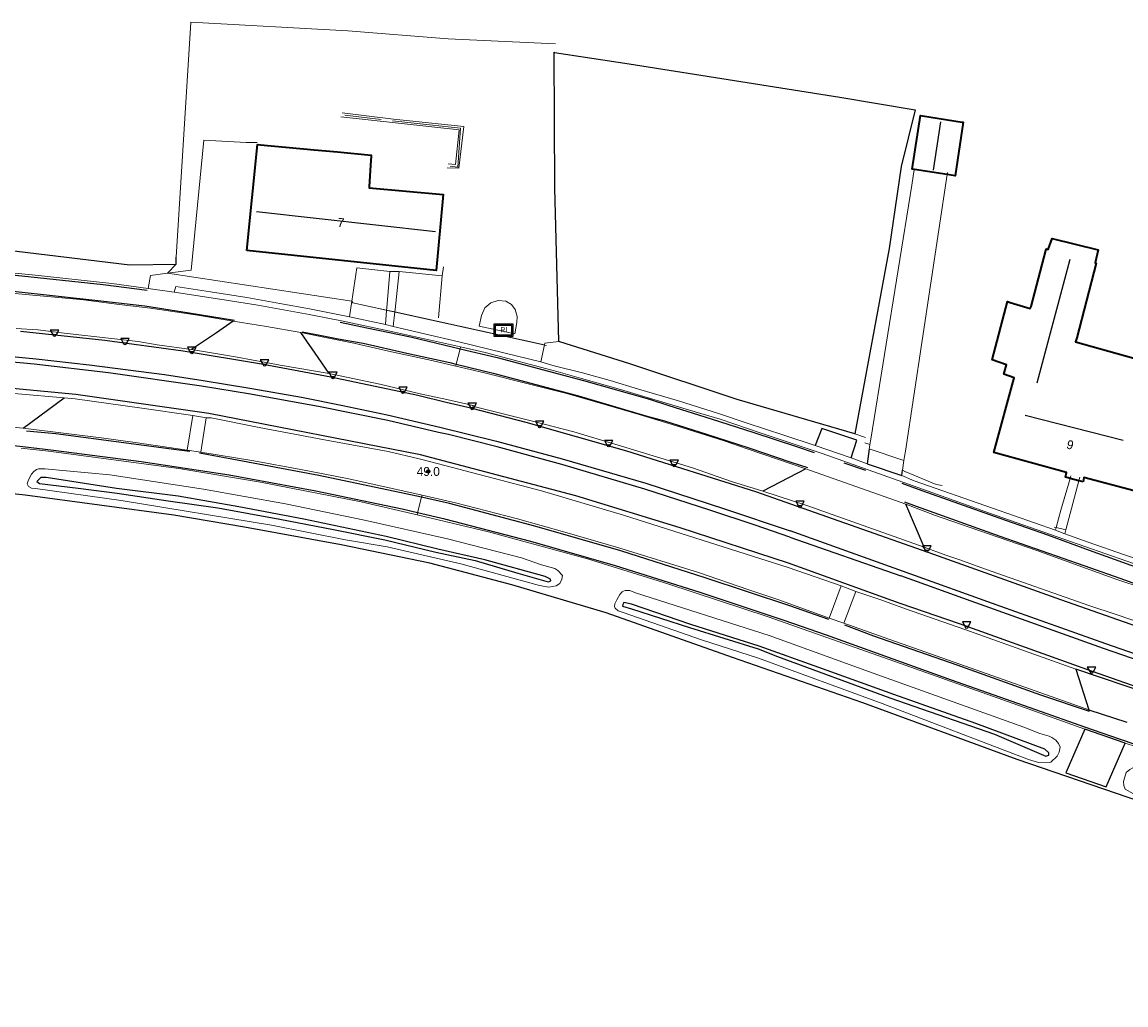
# Model space of a CAD drawing. Header units: metres. Extents: x 169249 to 194689, y 406250 to 412203.
# Tile 400 of 442: x 191668 to 191792, y 411752 to 411863. Entities that reach past the tile are written whole.
import ezdxf
from ezdxf.enums import TextEntityAlignment as Align

# ---------------------------------------------------------------- set-up
doc = ezdxf.new("R2010")
doc.units = ezdxf.units.M
doc.layers.get('0').update_dxf_attribs({"linetype": 'CONTINUOUS'})
for name, color, linetype in [('BGT_NLCS_N264$0$B-WE-IE-MEUBILAIR_WEGMEUBILAIR-S', 252, 'CONTINUOUS'), ('BGT_NLCS_N264$0$B-WE-IE-TERREINAFSCHEIDING_KUNSTMATIG_HEKWERK_RASTER-G', 252, 'CONTINUOUS'), ('BGT_NLCS_N264$0$B-WE-KG-KADASTRAAL_NOK-G', 252, 'CONTINUOUS'), ('BGT_NLCS_N264$0$B-WE-OG-TOPOGRAFIE_WATER_SLOOT-GV', 252, 'CONTINUOUS'), ('BGT_NLCS_N264$0$B-WE-OG-TOPOGRAFIE_WEG_INRIT-GV', 252, 'CONTINUOUS'), ('BGT_NLCS_N264$0$B-WE-VW-MARKERING-G', 252, 'CONTINUOUS'), ('BGT_NLCS_N264$0$Label_Nummeraanduidingreeks', 252, 'CONTINUOUS'), ('BGT_NLCS_N264$0$Label_Puntobject', 252, 'CONTINUOUS')]:
    doc.layers.add(name, color=color, linetype=linetype)
for name, color, linetype, lineweight in [('BGT_NLCS_N264$0$B-WE-IE-TERREINAFSCHEIDING_KUNSTMATIG_HEKWERK-G', 252, 'BGT_NLCS_N264$0$IE-TERREINAFSCHEIDING-KUNSTMATIG', 18), ('BGT_NLCS_N264$0$B-WE-IE-TERREINAFSCHEIDING_KUNSTMATIG_MUUR-G', 252, 'BGT_NLCS_N264$0$IE-TERREINAFSCHEIDING-KUNSTMATIG-DICHT', 18), ('BGT_NLCS_N264$0$B-WE-OG-TOPOGRAFIE-G', 252, 'CONTINUOUS', 18), ('BGT_NLCS_N264$0$B-WE-OG-TOPOGRAFIE_BEBOUWING-G', 252, 'CONTINUOUS', 35), ('BGT_NLCS_N264$0$B-WE-OG-TOPOGRAFIE_CULTUURSCHEIDING-G', 252, 'CONTINUOUS', 18), ('BGT_NLCS_N264$0$B-WE-OG-TOPOGRAFIE_TERREIN_AGRARISCH-GV', 252, 'CONTINUOUS', 18), ('BGT_NLCS_N264$0$B-WE-OG-TOPOGRAFIE_TERREIN_ONBEGROEID-GV', 252, 'CONTINUOUS', 18), ('BGT_NLCS_N264$0$B-WE-OG-TOPOGRAFIE_WATER-GV', 252, 'CONTINUOUS', 18), ('BGT_NLCS_N264$0$B-WE-OG-TOPOGRAFIE_WEG_BERM-GV', 252, 'CONTINUOUS', 18), ('BGT_NLCS_N264$0$B-WE-OG-TOPOGRAFIE_WEG_RIJWEG-GV', 252, 'CONTINUOUS', 18), ('BGT_NLCS_N264$0$B-WE-OG-TOPOGRAFIE_WEG_RIJWIELPAD-GV', 252, 'CONTINUOUS', 18), ('BGT_NLCS_N264$0$B-WE-OG-TOPOGRAFIE_WEG_VERHARD-G', 252, 'CONTINUOUS', 18), ('BGT_NLCS_N264$0$B-WE-OG-TOPOGRAFIE_WEG_VOETPAD-GV', 252, 'CONTINUOUS', 18), ('X-XX-AL-REFERENTIE-G', 7, 'CONTINUOUS', 18)]:
    doc.layers.add(name, color=color, linetype=linetype, lineweight=lineweight)
doc.styles.add('BGT_NLCS_N264$0$NLCS-ISO', font='NLCS-ISO.ttf')
doc.styles.add('BGT_NLCS_N264$0$STANDARD', font='txt')
doc.linetypes.add('BGT_NLCS_N264$0$IE-TERREINAFSCHEIDING-KUNSTMATIG', pattern='A,4,[82,NLCS.SHX,S=0.75,R=90,X=0,Y=0],4,-2', length=10)
doc.linetypes.add('BGT_NLCS_N264$0$IE-TERREINAFSCHEIDING-KUNSTMATIG-DICHT', pattern='A,8,-1,[82,NLCS.SHX,S=0.75,R=90,X=0,Y=0],-1', length=10)

# ---------------------------------------------------------------- blocks, each defined once
blk = doc.blocks.new('BGT_NLCS_N264$0$SRI-TERREINKAST-SO')
at = {"ltscale": 0.1}
h = blk.add_hatch(color=256, dxfattribs=at)
h.paths.add_polyline_path([(1.16, 0.64), (-1.01, 0.64), (-1.01, -0.71), (1.16, -0.71)])
h.paths.add_polyline_path([(1.01, 0.49), (-0.86, 0.49), (-0.86, -0.56), (1.01, -0.56)], flags=16)
at = {"flags": 128}
for points in [[(1.16, 0.64), (-1.01, 0.64), (-1.01, -0.71), (1.16, -0.71)], [(1.01, 0.49), (-0.86, 0.49), (-0.86, -0.56), (1.01, -0.56)]]:
    blk.add_lwpolyline(points, close=True, dxfattribs=at)
at = {"style": 'BGT_NLCS_N264$0$NLCS-ISO'}
blk.add_text('RI', height=0.6, dxfattribs=at).set_placement((-0.26, -0.29))
blk = doc.blocks.new('BGT_NLCS_N264$0$SIE-WEG_SCHIJNWERPER-SO')
at = {"ltscale": 0.5, "flags": 128}
blk.add_lwpolyline([(-0.48, 0.61), (-0.21, 0.12), (0.21, 0.12), (0.48, 0.61)], close=True, dxfattribs=at)
at = {"ltscale": 0.5}
blk.add_circle((0, 0), 0.125, dxfattribs=at)
blk = doc.blocks.new('BGT_NLCS_N264$0$SIE-WEG_PAAL_ALGEMEEN_TYPE_02-SO')
at = {"ltscale": 0.5}
h = blk.add_hatch(color=256, dxfattribs=at)
h.paths.add_polyline_path([(0, 0), (0.1875, 0, 0.41421356), (0, 0.1875)])
h.paths.add_polyline_path([(0, -0.1875), (0, 0), (-0.1875, 0, 0.41421356)])
for p, q in [((-0.1875, 0), (0.1875, 0)), ((0, -0.1875), (0, 0.1875))]:
    blk.add_line(p, q, dxfattribs=at)
blk.add_circle((0, 0), 0.1875, dxfattribs=at)
blk = doc.blocks.new('BGT_NLCS_N264')
at = {"layer": 'BGT_NLCS_N264$0$B-WE-IE-TERREINAFSCHEIDING_KUNSTMATIG_HEKWERK-G'}
blk.add_line((191704.73, 411831.46, 12.65), (191726.51, 411826.67, 12.58), dxfattribs=at)
at = {"layer": 'BGT_NLCS_N264$0$B-WE-IE-TERREINAFSCHEIDING_KUNSTMATIG_HEKWERK_RASTER-G'}
blk.add_line((191684.84, 411835.81, 12.35), (191684.86, 411836.61, 12.66), dxfattribs=at)
for points in [[(191727.9, 411827.12, 12.47), (191727.43, 411844.36, 12.27), (191727.35, 411859.65, 12.27), (191727.4, 411859.64, 12.27), (191735.8, 411858.33, 12.19), (191759.5, 411854.6, 12.03), (191767.97, 411853.16, 12.06), (191766.39, 411846.79, 12.06), (191765.03, 411837.56, 12.06), (191761.18, 411816.72, 12.42)], [(191663.34, 411837.69, 12.52), (191665.72, 411837.41, 12.5), (191679.64, 411835.74, 12.35), (191684.84, 411835.81, 12.35)], [(191761.18, 411816.72, 12.42), (191747.93, 411820.6, 12.42), (191735.88, 411824.59, 12.42), (191728.02, 411827.09, 12.47), (191727.9, 411827.12, 12.47)], [(191860.65, 411752.47, 12.66), (191854.58, 411754.1, 12.62), (191848.32, 411755.69, 12.52), (191842.52, 411757.6, 12.59), (191834.28, 411760.78, 12.6), (191826.33, 411764.35, 12.59), (191807.9, 411770.76, 12.56), (191804.03, 411771.84, 12.6), (191793.35, 411775.32, 12.55), (191779.44, 411780.1, 12.5), (191762.09, 411786.45, 12.37), (191747.44, 411791.56, 12.25), (191733.22, 411796.6, 12.24), (191722.59, 411799.74, 12.19), (191713.39, 411802.18, 12.24), (191703.41, 411804.25, 12.25), (191692.54, 411806.23, 12.33), (191684.58, 411807.57, 12.31), (191667.86, 411809.84, 12.31), (191661.8, 411810.47, 12.32)]]:
    blk.add_polyline3d(points, dxfattribs=at)
at = {"layer": 'BGT_NLCS_N264$0$B-WE-IE-TERREINAFSCHEIDING_KUNSTMATIG_MUUR-G'}
blk.add_line((191707.91, 411852.1, 13.24), (191703.83, 411852.58, 13.2), dxfattribs=at)
for points in [[(191703.37, 411852.38, 12.86), (191716.68, 411850.92, 12.92), (191716.27, 411847.02, 12.94), (191715.46, 411847.09, 12.93)], [(191715.34, 411846.65, 12.58), (191716.65, 411846.6, 12.59), (191717.19, 411851.3, 12.61), (191709.28, 411852.14, 12.62), (191703.51, 411852.85, 12.61)], [(191715.66, 411846.83, 13.24), (191716.53, 411846.73, 13.24), (191716.85, 411851.12, 13.26), (191709.19, 411851.93, 13.21)]]:
    blk.add_polyline3d(points, dxfattribs=at)
at = {"layer": 'BGT_NLCS_N264$0$B-WE-KG-KADASTRAAL_NOK-G'}
for p, q in [((191770.81, 411851.82, 15.15), (191769.99, 411846.39, 15.15)), ((191714.04, 411839.45, 20.09), (191693.9, 411841.71, 20.04)), ((191785.34, 411836.33, 16.41), (191781.63, 411822.44, 16.41)), ((191780.35, 411818.84, 19.55), (191791.36, 411816, 19.58))]:
    blk.add_line(p, q, dxfattribs=at)
at = {"layer": 'BGT_NLCS_N264$0$B-WE-OG-TOPOGRAFIE-G'}
blk.add_line((191708.89, 411835, 12.87), (191709.95, 411834.97, 12.83), dxfattribs=at)
at = {"layer": 'BGT_NLCS_N264$0$B-WE-OG-TOPOGRAFIE_BEBOUWING-G'}
for p, q in [((191785.38, 411811.7, 14.71), (191785.17, 411811.76, 14.72)), ((191786.38, 411811.45, 14.68), (191785.38, 411811.7, 14.71)), ((191786.55, 411811.41, 14.68), (191786.38, 411811.45, 14.68)), ((191786.86, 411811.33, 14.67), (191786.55, 411811.41, 14.68))]:
    blk.add_line(p, q, dxfattribs=at)
for points in [[(191767.86, 411846.47, 14.28), (191767.64, 411846.51, 14.28), (191768.58, 411852.52, 14.27), (191768.79, 411852.49, 14.27)], [(191768.79, 411852.49, 14.27), (191773.25, 411851.79, 14.23), (191773.35, 411851.78, 14.23), (191772.46, 411845.75, 14.25), (191771.57, 411845.89, 14.26)], [(191692.81, 411837.36, 16.31), (191694.01, 411849.26, 14.89), (191694.34, 411849.23, 14.9), (191700.37, 411848.68, 15.03), (191702.99, 411848.44, 15.08), (191706.8, 411848.07, 15.04), (191706.79, 411847.98, 15.07), (191706.72, 411846.92, 15.55), (191706.56, 411844.56, 16.61), (191706.55, 411844.38, 16.7), (191714.87, 411843.63, 16.45), (191714.58, 411840.38, 16.38), (191714.1, 411835.1, 16.27), (191692.81, 411837.36, 16.31)], [(191771.57, 411845.89, 14.26), (191767.9, 411846.47, 14.28), (191767.86, 411846.47, 14.28)], [(191785.17, 411811.76, 14.72), (191784.87, 411811.83, 14.72), (191784.99, 411812.37, 15.02), (191776.8, 411814.61, 15), (191779.08, 411823.04, 15.05), (191777.95, 411823.43, 14.73), (191778.25, 411824.5, 14.72), (191776.61, 411825.04, 14.32), (191778.35, 411831.61, 14.36), (191778.66, 411831.51, 14.42), (191780.13, 411831.05, 14.71), (191780.89, 411830.81, 14.86), (191780.91, 411830.84, 14.78), (191780.99, 411831.06, 14.29), (191782.65, 411837.34, 14.35), (191782.7, 411837.54, 14.35), (191782.93, 411837.47, 14.34), (191783.37, 411838.68, 13.76), (191788.55, 411837.41, 13.72), (191788.2, 411835.97, 14.33), (191788.31, 411835.94, 14.34), (191786.15, 411827.53, 14.32), (191786, 411827.07, 14.87), (191796.29, 411824.19, 14.94)], [(191792.59, 411810.32, 14.97), (191786.92, 411811.81, 14.86), (191786.86, 411811.33, 14.67)]]:
    blk.add_polyline3d(points, dxfattribs=at)
at = {"layer": 'BGT_NLCS_N264$0$B-WE-OG-TOPOGRAFIE_CULTUURSCHEIDING-G'}
blk.add_polyline3d([(191727.51, 411860.58, 12.17), (191715.46, 411861.17, 12.13), (191704.17, 411862.07, 12.14), (191686.51, 411863.05, 12.14), (191684.86, 411836.61, 12.66)], dxfattribs=at)
at = {"layer": 'BGT_NLCS_N264$0$B-WE-OG-TOPOGRAFIE_TERREIN_AGRARISCH-GV'}
for p, q in [((191761.18, 411816.72, 12.42), (191762.38, 411816.31, 12.41)), ((191762.29, 411815.71, 12.41), (191762.53, 411815.63, 12.45))]:
    blk.add_line(p, q, dxfattribs=at)
at = {"layer": 'BGT_NLCS_N264$0$B-WE-OG-TOPOGRAFIE_TERREIN_ONBEGROEID-GV', "linetype": 'Continuous'}
for p, q in [((191684.84, 411835.81, 12.35), (191683.9, 411834.79, 12.59)), ((191683.9, 411834.79, 12.59), (191704.62, 411831.64, 12.67)), ((191708.52, 411830.63, 12.68), (191709.44, 411830.43, 12.65)), ((191709.44, 411830.43, 12.65), (191726.27, 411826.73, 12.57)), ((191762.53, 411815.63, 12.45), (191762.87, 411815.51, 12.5)), ((191762.8, 411815.05, 12.5), (191766.7, 411813.71, 12.46)), ((191766.7, 411813.71, 12.46), (191766.54, 411812.64, 12.47)), ((191770.34, 411811.04, 12.53), (191771.01, 411810.91, 12.52)), ((191783.61, 411806.22, 12.54), (191783.81, 411806.17, 12.47)), ((191783.81, 411806.17, 12.47), (191784.91, 411805.91, 12.46)), ((191784.91, 411805.91, 12.46), (191784.91, 411805.91, 12.5))]:
    blk.add_line(p, q, dxfattribs=at)
for points in [[(191704.62, 411831.64, 12.67), (191704.73, 411831.46, 12.65), (191708.52, 411830.63, 12.68)], [(191726.27, 411826.73, 12.57), (191726.31, 411826.92, 12.56), (191727.9, 411827.12, 12.47)], [(191762.87, 411815.51, 12.5), (191762.81, 411815.17, 12.5), (191762.8, 411815.05, 12.5)], [(191766.54, 411812.64, 12.47), (191766.88, 411812.46, 12.97), (191766.9, 411812.44, 13.01), (191770.34, 411811.04, 12.53)]]:
    blk.add_polyline3d(points, dxfattribs=at)
at = {"layer": 'BGT_NLCS_N264$0$B-WE-OG-TOPOGRAFIE_WATER-GV'}
for points in [[(191669.39, 411812.78, 12.46), (191669.16, 411812.72, 12.46), (191668.87, 411812.47, 12.46), (191668.58, 411812.2, 12.44), (191668.41, 411811.84, 12.4), (191668.2, 411811.44, 12.38), (191668.12, 411811.1, 12.37), (191668.24, 411810.79, 12.34), (191668.59, 411810.61, 12.33), (191669.04, 411810.57, 12.32), (191678.69, 411809.24, 12.29), (191695.57, 411806.45, 12.29), (191703.91, 411804.8, 12.22), (191708.57, 411804, 12.14), (191716.87, 411802.11, 12.12), (191725.71, 411799.66, 12.23), (191726.75, 411799.48, 12.23), (191727.58, 411799.63, 12.24), (191728.02, 411799.9, 12.26), (191728.23, 411800.36, 12.27), (191728.29, 411800.78, 12.3), (191727.77, 411801.33, 12.36), (191727.43, 411801.56, 12.39), (191725.93, 411801.98, 12.42), (191723.7, 411802.76, 12.44), (191715.36, 411804.92, 12.44), (191706.05, 411807.02, 12.41), (191697.14, 411808.84, 12.47), (191687.94, 411810.48, 12.49), (191677.41, 411812.12, 12.5), (191670.08, 411812.8, 12.46), (191669.39, 411812.78, 12.46)], [(191750.33, 411791.47, 12.27), (191764.27, 411786.37, 12.42), (191780.7, 411780.1, 12.53), (191781.83, 411779.75, 12.52), (191783.22, 411779.8, 12.48), (191783.92, 411780.45, 12.47), (191784.17, 411780.92, 12.46), (191784.26, 411781.48, 12.46), (191784.1, 411781.9, 12.45), (191783.78, 411782.26, 12.45), (191783.33, 411782.57, 12.45), (191783.05, 411782.7, 12.46), (191781.97, 411783.01, 12.47), (191780.19, 411783.73, 12.46), (191763.24, 411789.81, 12.44), (191751.55, 411794.05, 12.49), (191736.52, 411798.85, 12.42), (191735.86, 411799.09, 12.42), (191735.35, 411799.09, 12.42), (191735.16, 411799.03, 12.42), (191735.03, 411798.94, 12.41), (191734.75, 411798.65, 12.41), (191734.4, 411798.03, 12.32), (191734.2, 411797.61, 12.31), (191734.15, 411797.31, 12.3), (191734.22, 411797.12, 12.3), (191734.57, 411796.82, 12.27), (191735.24, 411796.6, 12.24), (191743.95, 411793.55, 12.23), (191750.33, 411791.47, 12.27)], [(191793.25, 411779.34, 12.54), (191792.64, 411779.26, 12.53), (191792.11, 411778.97, 12.53), (191791.71, 411778.61, 12.53), (191791.39, 411777.6, 12.52), (191791.44, 411777.15, 12.52), (191791.59, 411776.75, 12.52), (191792.53, 411776.23, 12.54), (191800.07, 411773.89, 12.54)]]:
    blk.add_polyline3d(points, dxfattribs=at)
at = {"layer": 'BGT_NLCS_N264$0$B-WE-OG-TOPOGRAFIE_WATER_SLOOT-GV'}
for points in [[(191685.09, 411809.71, 11.48), (191678.16, 411810.57, 11.48), (191670.24, 411811.82, 11.48), (191669.64, 411811.8, 11.48), (191669.19, 411811.36, 11.48), (191669.49, 411811.12, 11.48), (191673.85, 411810.61, 11.48), (191678.24, 411810.03, 11.5), (191683.95, 411809.19, 11.51), (191689.53, 411808.39, 11.5), (191696.5, 411807.13, 11.51), (191702.54, 411805.95, 11.54), (191708.32, 411804.79, 11.53), (191714.06, 411803.4, 11.52), (191718.48, 411802.47, 11.51), (191723.27, 411801.04, 11.49), (191726.7, 411800.06, 11.49), (191726.99, 411800.19, 11.49), (191726.97, 411800.38, 11.49), (191726.34, 411800.69, 11.49), (191719.57, 411802.53, 11.49), (191714.29, 411803.74, 11.47), (191708.47, 411805.19, 11.46), (191699.21, 411807.12, 11.48), (191691.9, 411808.51, 11.48), (191685.09, 411809.71, 11.48)], [(191782.56, 411781.23, 11.55), (191774.79, 411784.13, 11.55), (191765.56, 411787.41, 11.55), (191757.13, 411790.45, 11.55), (191750.42, 411792.84, 11.51), (191742.74, 411795.29, 11.51), (191736.06, 411797.55, 11.51), (191735.2, 411797.75, 11.51), (191735.07, 411797.52, 11.51), (191735.06, 411797.34, 11.51), (191736.06, 411797.04, 11.51), (191742.6, 411794.93, 11.48), (191750.32, 411792.53, 11.52), (191752.5, 411791.69, 11.57), (191765.11, 411787.04, 11.54), (191776.9, 411782.95, 11.55), (191782.64, 411780.46, 11.56), (191783.01, 411780.56, 11.55), (191782.98, 411780.82, 11.55), (191782.56, 411781.23, 11.55)]]:
    blk.add_polyline3d(points, dxfattribs=at)
at = {"layer": 'BGT_NLCS_N264$0$B-WE-OG-TOPOGRAFIE_WEG_BERM-GV'}
for p, q in [((191704.36, 411829.88, 12.61), (191704.62, 411831.64, 12.67)), ((191725.87, 411824.81, 12.63), (191726.27, 411826.73, 12.57))]:
    blk.add_line(p, q, dxfattribs=at)
blk.add_polyline3d([(191681.71, 411833.09, 12.59), (191681.96, 411834.53, 12.58), (191683.9, 411834.79, 12.59)], dxfattribs=at)
at = {"layer": 'BGT_NLCS_N264$0$B-WE-OG-TOPOGRAFIE_WEG_INRIT-GV'}
for p, q in [((191667.65, 411817.35, 12.6), (191672.27, 411820.77, 12.74)), ((191762.8, 411815.05, 12.5), (191762.57, 411813.35, 12.46)), ((191762.57, 411813.35, 12.46), (191766.45, 411812.05, 12.47)), ((191755.66, 411812.8, 12.54), (191750.83, 411810.27, 12.72)), ((191766.45, 411812.05, 12.47), (191766.54, 411812.64, 12.47)), ((191768.98, 411803.98, 12.68), (191766.9, 411808.82, 12.52)), ((191786.02, 411790.23, 12.68), (191787.51, 411785.68, 12.55)), ((191796.97, 411786.56, 12.74), (191786.02, 411790.23, 12.68)), ((191787.51, 411785.68, 12.55), (191791.76, 411784.28, 12.53)), ((191791.57, 411781.91, 12.49), (191787.05, 411783.49, 12.46))]:
    blk.add_line(p, q, dxfattribs=at)
for points in [[(191691.27, 411829.39, 12.54), (191689.4, 411828.1, 12.65), (191686.57, 411826.21, 12.76)], [(191702.06, 411823.5, 12.73), (191700.84, 411825.32, 12.65), (191698.86, 411828.12, 12.53)], [(191760.76, 411814.04, 12.47), (191761.39, 411816.01, 12.52), (191757.48, 411817.32, 12.5), (191756.7, 411815.41, 12.5)], [(191787.05, 411783.49, 12.46), (191784.92, 411778.58, 12.5), (191789.46, 411776.99, 12.53), (191791.57, 411781.91, 12.49)]]:
    blk.add_polyline3d(points, dxfattribs=at)
at = {"layer": 'BGT_NLCS_N264$0$B-WE-OG-TOPOGRAFIE_WEG_RIJWEG-GV'}
for p, q in [((191686.74, 411818.79, 12.69), (191688.22, 411818.51, 12.67)), ((191759.64, 411799.63, 12.64), (191761.29, 411798.99, 12.66))]:
    blk.add_line(p, q, dxfattribs=at)
for points in [[(191686.57, 411826.21, 12.76), (191682.74, 411826.75, 12.76), (191680.57, 411827.11, 12.77), (191672.26, 411828.04, 12.78), (191669.31, 411828.41, 12.77), (191666.86, 411828.57, 12.77)], [(191702.06, 411823.5, 12.73), (191696.56, 411824.46, 12.77), (191691.7, 411825.34, 12.77), (191690.42, 411825.57, 12.77), (191686.57, 411826.21, 12.76)], [(191750.83, 411810.27, 12.72), (191747.31, 411811.36, 12.74), (191747.3, 411811.37, 12.73), (191742.93, 411812.9, 12.76), (191734.94, 411815.34, 12.71), (191729.59, 411816.93, 12.77), (191725.07, 411818.12, 12.77), (191718.19, 411819.84, 12.76), (191718.4, 411819.88, 12.77), (191715.31, 411820.58, 12.77), (191712.28, 411821.22, 12.74), (191707.78, 411822.32, 12.77), (191704.74, 411822.95, 12.76), (191702.06, 411823.5, 12.73)], [(191659.22, 411822, 12.75), (191667.05, 411821.22, 12.76), (191672.27, 411820.77, 12.74)], [(191672.27, 411820.77, 12.74), (191673.51, 411820.66, 12.77), (191680.98, 411819.62, 12.74), (191686.74, 411818.79, 12.69)], [(191688.22, 411818.51, 12.67), (191688.78, 411818.54, 12.75), (191694.21, 411817.42, 12.72), (191701.54, 411816.06, 12.69), (191708.71, 411814.72, 12.76), (191712.19, 411813.9, 12.76), (191713.49, 411813.56, 12.75), (191725.93, 411810.32, 12.72), (191735.16, 411807.57, 12.7), (191753.68, 411801.7, 12.75), (191759.64, 411799.63, 12.64)], [(191768.98, 411803.98, 12.68), (191755.77, 411808.66, 12.73), (191750.83, 411810.27, 12.72)], [(191805.5, 411791.48, 12.63), (191803.56, 411791.99, 12.7), (191790.45, 411796.43, 12.66), (191787.62, 411797.37, 12.7), (191775.87, 411801.5, 12.71), (191772.86, 411802.58, 12.68), (191771.43, 411803.08, 12.68), (191768.98, 411803.98, 12.68)], [(191761.29, 411798.99, 12.66), (191764.09, 411798.05, 12.72), (191766.87, 411797.05, 12.7), (191773.54, 411794.72, 12.73), (191786.02, 411790.23, 12.68)]]:
    blk.add_polyline3d(points, dxfattribs=at)
at = {"layer": 'BGT_NLCS_N264$0$B-WE-OG-TOPOGRAFIE_WEG_RIJWIELPAD-GV'}
for p, q in [((191684.65, 411832.66, 12.53), (191681.71, 411833.09, 12.59)), ((191708.39, 411829.01, 12.61), (191704.36, 411829.88, 12.61)), ((191709.26, 411828.79, 12.59), (191708.39, 411829.01, 12.61)), ((191716.79, 411826.3, 12.59), (191716.34, 411824.57, 12.6)), ((191716.84, 411826.5, 12.58), (191716.79, 411826.3, 12.59)), ((191716.34, 411824.57, 12.6), (191716.29, 411824.35, 12.61)), ((191686.74, 411818.79, 12.69), (191686.11, 411814.88, 12.55)), ((191687.62, 411814.67, 12.54), (191688.22, 411818.51, 12.67)), ((191667.65, 411817.35, 12.6), (191662.52, 411817.84, 12.57)), ((191687.62, 411814.67, 12.54), (191686.11, 411814.88, 12.55)), ((191760.76, 411814.04, 12.47), (191756.7, 411815.41, 12.5)), ((191762.57, 411813.35, 12.46), (191760.76, 411814.04, 12.47)), ((191755.66, 411812.8, 12.54), (191766.9, 411808.82, 12.52)), ((191712.01, 411807.85, 12.52), (191712.46, 411809.59, 12.62)), ((191712.46, 411809.59, 12.62), (191712.52, 411809.81, 12.63)), ((191711.95, 411807.61, 12.5), (191712.01, 411807.85, 12.52)), ((191759.64, 411799.63, 12.64), (191758.29, 411796, 12.63)), ((191759.95, 411795.41, 12.48), (191761.29, 411798.99, 12.66)), ((191759.95, 411795.41, 12.48), (191758.29, 411796, 12.63))]:
    blk.add_line(p, q, dxfattribs=at)
for points in [[(191681.71, 411833.09, 12.59), (191677.61, 411833.62, 12.58), (191668.67, 411834.61, 12.58), (191662.76, 411835.16, 12.51)], [(191704.36, 411829.88, 12.61), (191699.84, 411830.77, 12.61), (191696.52, 411831.4, 12.59), (191692.82, 411832.07, 12.55), (191688.72, 411832.71, 12.53), (191684.83, 411833.28, 12.54), (191684.65, 411832.66, 12.53)], [(191663.52, 411832.82, 12.62), (191668.32, 411832.36, 12.62), (191671.64, 411832.07, 12.62), (191674.45, 411831.78, 12.62), (191678.45, 411831.29, 12.63), (191681.96, 411830.87, 12.6), (191684.48, 411830.49, 12.58), (191687.05, 411830.11, 12.55), (191691.27, 411829.39, 12.54)], [(191716.84, 411826.5, 12.58), (191712.78, 411827.42, 12.56), (191709.42, 411828.15, 12.55), (191703.45, 411829.42, 12.58), (191699.81, 411830.13, 12.55), (191694.03, 411831.2, 12.54), (191689.78, 411831.89, 12.53), (191684.65, 411832.66, 12.53)], [(191691.27, 411829.39, 12.54), (191695.03, 411828.78, 12.6), (191698.86, 411828.12, 12.53)], [(191725.87, 411824.81, 12.63), (191721.7, 411825.82, 12.56), (191716.63, 411827.07, 12.56), (191712.79, 411827.99, 12.58), (191709.26, 411828.79, 12.59)], [(191698.86, 411828.12, 12.53), (191701.46, 411827.6, 12.62), (191704.83, 411826.94, 12.62), (191705.47, 411826.79, 12.61), (191709.09, 411825.96, 12.61), (191713.62, 411824.99, 12.61), (191716.29, 411824.35, 12.61)], [(191812.31, 411795.76, 12.42), (191811.52, 411795.97, 12.41), (191805.58, 411797.82, 12.39), (191800.2, 411799.5, 12.39), (191796.48, 411800.73, 12.39), (191784.69, 411804.88, 12.47), (191776.34, 411807.81, 12.45), (191769.43, 411810.27, 12.52), (191763.85, 411812.27, 12.52), (191757.5, 411814.5, 12.53), (191755.27, 411815.26, 12.54), (191750.63, 411816.81, 12.56), (191746.03, 411818.36, 12.56), (191742.58, 411819.4, 12.55), (191734.84, 411821.7, 12.53), (191730.43, 411822.96, 12.54), (191727.82, 411823.69, 12.54), (191719.59, 411825.88, 12.6), (191716.84, 411826.5, 12.58)], [(191756.7, 411815.41, 12.5), (191753.2, 411816.59, 12.5), (191749.08, 411817.93, 12.5), (191745.86, 411819.02, 12.55), (191741.34, 411820.44, 12.55), (191736.84, 411821.74, 12.55), (191733.67, 411822.74, 12.53), (191730.54, 411823.57, 12.55), (191727.37, 411824.37, 12.61), (191725.87, 411824.81, 12.63)], [(191716.29, 411824.35, 12.61), (191719.55, 411823.57, 12.61), (191724.31, 411822.37, 12.61), (191728.79, 411821.25, 12.61), (191733.31, 411819.96, 12.58), (191736.92, 411818.9, 12.59), (191741.13, 411817.62, 12.6), (191746.48, 411815.94, 12.6), (191749.07, 411815.05, 12.58), (191755.66, 411812.8, 12.54)], [(191686.11, 411814.88, 12.55), (191680.23, 411815.73, 12.65), (191676.73, 411816.24, 12.67), (191672.78, 411816.74, 12.66), (191667.65, 411817.35, 12.6)], [(191667.41, 411815.12, 12.52), (191670.5, 411814.79, 12.56), (191685.15, 411812.82, 12.54), (191694.33, 411811.27, 12.49), (191705.67, 411809.09, 12.49), (191711.95, 411807.61, 12.5)], [(191712.52, 411809.81, 12.63), (191709.34, 411810.53, 12.65), (191704.09, 411811.69, 12.62), (191698.88, 411812.7, 12.63), (191693.6, 411813.69, 12.62), (191687.62, 411814.67, 12.54)], [(191783.73, 411805.89, 12.46), (191776.66, 411808.35, 12.42), (191767.86, 411811.44, 12.46), (191766.45, 411812.05, 12.47)], [(191758.29, 411796, 12.63), (191752.64, 411798.03, 12.57), (191749.27, 411799.17, 12.59), (191743.58, 411801.12, 12.58), (191734.63, 411803.91, 12.59), (191728.57, 411805.65, 12.59), (191723.25, 411807.15, 12.59), (191716.26, 411808.96, 12.61), (191712.52, 411809.81, 12.63)], [(191766.9, 411808.82, 12.52), (191770.15, 411807.59, 12.5), (191774.15, 411806.19, 12.48), (191781.64, 411803.58, 12.46), (191790.63, 411800.34, 12.45), (191802.48, 411796.42, 12.44), (191808.47, 411794.62, 12.4), (191810.26, 411794.07, 12.37)], [(191711.95, 411807.61, 12.5), (191720, 411805.71, 12.52), (191731.1, 411802.66, 12.53), (191740.15, 411799.86, 12.52), (191751.44, 411796.12, 12.45), (191764.5, 411791.52, 12.49), (191780.15, 411785.96, 12.45), (191787.05, 411783.49, 12.46)], [(191811.06, 411796.82, 12.38), (191805.82, 411798.41, 12.43), (191799.16, 411800.45, 12.34), (191794.98, 411801.93, 12.36), (191791.52, 411803.1, 12.37), (191787.4, 411804.52, 12.41), (191784.79, 411805.48, 12.46)], [(191787.51, 411785.68, 12.55), (191775.42, 411789.93, 12.53), (191766.61, 411793.06, 12.55), (191765.63, 411793.41, 12.55), (191759.95, 411795.41, 12.48)], [(191791.57, 411781.91, 12.49), (191800.88, 411778.93, 12.51), (191801.71, 411778.68, 12.51)]]:
    blk.add_polyline3d(points, dxfattribs=at)
at = {"layer": 'BGT_NLCS_N264$0$B-WE-OG-TOPOGRAFIE_WEG_VERHARD-G'}
for p, q in [((191767.86, 411846.47, 12.28), (191767.87, 411846.54, 12.28)), ((191709.95, 411834.97, 12.83), (191714.78, 411834.5, 12.82)), ((191714.78, 411834.5, 12.82), (191714.36, 411829.77, 12.66)), ((191714.94, 411835.52, 12.82), (191714.78, 411834.5, 12.82)), ((191785.38, 411811.7, 12.57), (191785.47, 411812.01, 12.58)), ((191786.48, 411811.84, 12.54), (191786.38, 411811.45, 12.53))]:
    blk.add_line(p, q, dxfattribs=at)
for points in [[(191683.9, 411834.79, 12.59), (191686.53, 411835.14, 12.6), (191687.98, 411849.75, 12.5), (191692.73, 411849.48, 12.54), (191693.96, 411849.48, 12.46)], [(191762.87, 411815.51, 12.5), (191762.96, 411816.11, 12.49), (191767.57, 411844.68, 12.29), (191767.86, 411846.47, 12.28)], [(191766.7, 411813.71, 12.46), (191766.77, 411814.17, 12.46), (191766.86, 411814.76, 12.46), (191771.57, 411845.89, 12.33)], [(191771.57, 411845.89, 12.33), (191771.59, 411846.04, 12.33), (191771.6, 411846.12, 12.33)], [(191708.89, 411835, 12.87), (191705.19, 411835.41, 12.8), (191704.62, 411831.64, 12.67)], [(191708.52, 411830.63, 12.68), (191708.55, 411830.88, 12.69), (191708.89, 411835, 12.87)], [(191709.44, 411830.43, 12.65), (191709.47, 411830.7, 12.66), (191709.95, 411834.97, 12.83)], [(191722.97, 411830.71, 12.53), (191723.21, 411829.94, 12.55), (191723.17, 411829.26, 12.55), (191722.94, 411827.98, 12.56), (191718.95, 411828.82, 12.54), (191719.19, 411830.03, 12.49), (191719.57, 411830.89, 12.51), (191720.23, 411831.47, 12.54), (191721.07, 411831.74, 12.53), (191721.92, 411831.65, 12.52), (191722.56, 411831.26, 12.52), (191722.97, 411830.71, 12.53)], [(191783.81, 411806.17, 12.47), (191784.36, 411808.12, 12.5), (191785.38, 411811.7, 12.57)], [(191786.38, 411811.45, 12.53), (191785.4, 411807.77, 12.49), (191784.91, 411805.91, 12.46)]]:
    blk.add_polyline3d(points, dxfattribs=at)
at = {"layer": 'BGT_NLCS_N264$0$B-WE-OG-TOPOGRAFIE_WEG_VOETPAD-GV'}
for p, q in [((191708.52, 411830.63, 12.68), (191708.39, 411829.01, 12.61)), ((191709.26, 411828.79, 12.59), (191709.44, 411830.43, 12.65)), ((191783.81, 411806.17, 12.47), (191783.73, 411805.89, 12.46)), ((191783.73, 411805.89, 12.46), (191784.79, 411805.48, 12.46)), ((191784.79, 411805.48, 12.46), (191784.91, 411805.91, 12.46))]:
    blk.add_line(p, q, dxfattribs=at)
at = {"layer": 'BGT_NLCS_N264$0$B-WE-VW-MARKERING-G'}
blk.add_line((191759.96, 411813.47, 12.49), (191762.39, 411812.64, 12.47), dxfattribs=at)
at = {"layer": 'BGT_NLCS_N264$0$B-WE-VW-MARKERING-G', "linetype": 'Continuous'}
for p, q in [((191753.88, 411805.09, 12.78), (191766.36, 411800.73, 12.76)), ((191766.53, 411801.29, 12.78), (191753.9, 411805.82, 12.82)), ((191795.88, 411790.25, 12.76), (191789.13, 411792.59, 12.76)), ((191796.12, 411790.77, 12.76), (191789.42, 411793.08, 12.75))]:
    blk.add_line(p, q, dxfattribs=at)
for points in [[(191798.65, 411793.04, 12.74), (191784.34, 411798.04, 12.77), (191770.05, 411803.15, 12.75), (191750.04, 411810.19, 12.76), (191735.53, 411814.78, 12.77), (191724.22, 411817.99, 12.78), (191718.14, 411819.57, 12.79), (191715.23, 411820.26, 12.8), (191712.05, 411821.02, 12.8), (191702.24, 411823.1, 12.8), (191694.47, 411824.57, 12.81), (191685.64, 411826.04, 12.83), (191676.83, 411827.24, 12.82), (191667.35, 411828.25, 12.83)], [(191655.88, 411826.29, 12.88), (191662.08, 411825.82, 12.86), (191669.13, 411825.16, 12.88)], [(191668.9, 411824.57, 12.84), (191661.62, 411825.24, 12.87), (191655.72, 411825.67, 12.87)], [(191792.92, 411788.24, 12.74), (191787.27, 411790.21, 12.74), (191784.34, 411791.25, 12.73), (191772.95, 411795.34, 12.72), (191766.28, 411797.62, 12.74), (191764.42, 411798.31, 12.74), (191753.71, 411802.17, 12.77), (191741.52, 411806.15, 12.77), (191729.8, 411809.74, 12.76), (191713.61, 411814.01, 12.76), (191712.32, 411814.35, 12.76), (191688.55, 411819.02, 12.77), (191673.56, 411821.13, 12.78), (191658.52, 411822.58, 12.78)], [(191698.76, 411820.19, 12.86), (191693.21, 411821.2, 12.85), (191687.69, 411822.1, 12.86)], [(191687.91, 411822.73, 12.89), (191693.35, 411821.84, 12.88), (191698.96, 411820.85, 12.86)]]:
    blk.add_polyline3d(points, dxfattribs=at)
at = {"layer": 'BGT_NLCS_N264$0$B-WE-VW-MARKERING-G'}
for points in [[(191662.54, 411834.99, 12.58), (191666.79, 411834.56, 12.56), (191676.64, 411833.54, 12.52), (191681.6, 411832.89, 12.53)], [(191663.22, 411832.97, 12.6), (191666.53, 411832.77, 12.6), (191676.4, 411831.67, 12.6), (191681.32, 411831.13, 12.58), (191686.32, 411830.35, 12.58), (191691.42, 411829.51, 12.59)], [(191703.29, 411829.29, 12.52), (191706.3, 411828.64, 12.53), (191711.2, 411827.62, 12.52), (191716.03, 411826.48, 12.53), (191716.79, 411826.3, 12.53)], [(191699.01, 411828.19, 12.58), (191701, 411827.81, 12.58), (191703.08, 411827.41, 12.59), (191705.89, 411826.93, 12.58), (191710.81, 411825.81, 12.57), (191715.65, 411824.74, 12.53), (191716.34, 411824.57, 12.54)], [(191716.79, 411826.3, 12.53), (191720.94, 411825.31, 12.53), (191730.65, 411822.73, 12.51), (191738.08, 411820.61, 12.51), (191740.25, 411819.92, 12.49), (191745.03, 411818.42, 12.51), (191749.81, 411816.87, 12.52), (191754.61, 411815.29, 12.5), (191756.59, 411814.64, 12.5)], [(191687.69, 411822.1, 12.86), (191677.26, 411823.59, 12.9), (191668.9, 411824.57, 12.84)], [(191669.13, 411825.16, 12.88), (191675.06, 411824.49, 12.87), (191683.56, 411823.39, 12.88), (191687.91, 411822.73, 12.89)], [(191716.34, 411824.57, 12.54), (191720.5, 411823.54, 12.56), (191730.11, 411821.01, 12.6), (191737.69, 411818.74, 12.55), (191739.77, 411818.18, 12.56), (191744.48, 411816.7, 12.55), (191749.24, 411815.16, 12.55), (191753.97, 411813.55, 12.55), (191755.87, 411812.93, 12.53)], [(191698.96, 411820.85, 12.86), (191703.6, 411819.92, 12.83), (191708.6, 411818.87, 12.86), (191714.51, 411817.49, 12.83), (191720.9, 411815.91, 12.86), (191728.28, 411813.91, 12.84), (191737.66, 411811.18, 12.86), (191746.53, 411808.3, 12.85), (191753.9, 411805.82, 12.82)], [(191753.88, 411805.09, 12.78), (191749.97, 411806.45, 12.79), (191744.86, 411808.12, 12.79), (191737.55, 411810.49, 12.86), (191728.23, 411813.27, 12.84), (191720.95, 411815.25, 12.86), (191715.49, 411816.63, 12.83), (191714.35, 411816.89, 12.84), (191708.67, 411818.22, 12.87), (191700.85, 411819.78, 12.87), (191698.76, 411820.19, 12.86)], [(191712.01, 411807.85, 12.5), (191710.28, 411808.26, 12.5), (191700.57, 411810.28, 12.5), (191690.8, 411812.07, 12.51), (191685.87, 411812.84, 12.52), (191680.94, 411813.58, 12.53), (191671.07, 411814.85, 12.54), (191667.6, 411815.26, 12.53), (191662.71, 411815.78, 12.53), (191661.16, 411815.95, 12.53), (191656.21, 411816.4, 12.54), (191651.25, 411816.74, 12.53), (191646.29, 411816.99, 12.54), (191641.35, 411817.16, 12.55), (191636.36, 411817.29, 12.55), (191626.69, 411817.36, 12.55), (191621.45, 411817.25, 12.55), (191618, 411817.19, 12.56), (191615.39, 411817.15, 12.56)], [(191686.39, 411814.72, 12.57), (191684.89, 411814.93, 12.57), (191681.23, 411815.41, 12.57), (191671.31, 411816.71, 12.59), (191668.03, 411817.04, 12.57)], [(191712.46, 411809.59, 12.55), (191710.69, 411809.99, 12.55), (191700.92, 411812.03, 12.55), (191691.11, 411813.89, 12.56), (191687.49, 411814.53, 12.57)], [(191766.45, 411811.16, 12.46), (191768.72, 411810.35, 12.48), (191778.12, 411807.01, 12.44), (191782.85, 411805.35, 12.44), (191787.53, 411803.64, 12.43), (191792.22, 411801.95, 12.42), (191794.05, 411801.34, 12.43), (191809.3, 411796.49, 12.41), (191811.41, 411795.86, 12.41)], [(191758.24, 411795.84, 12.53), (191753.86, 411797.36, 12.53), (191744.36, 411800.54, 12.55), (191734.86, 411803.57, 12.56), (191725.21, 411806.33, 12.54), (191715.58, 411808.89, 12.55), (191712.46, 411809.59, 12.55)], [(191766.75, 411809.08, 12.51), (191768.09, 411808.59, 12.5), (191777.5, 411805.21, 12.49), (191782.21, 411803.57, 12.48), (191786.93, 411801.9, 12.46), (191791.61, 411800.26, 12.46), (191793.88, 411799.43, 12.46), (191796.32, 411798.54, 12.47), (191801.12, 411797.03, 12.44), (191803.56, 411796.26, 12.45), (191805.91, 411795.54, 12.45), (191810.06, 411794.31, 12.46)], [(191806.79, 411777.27, 12.54), (191806.04, 411777.48, 12.54), (191796.45, 411780.51, 12.49), (191790.94, 411782.39, 12.48), (191787.03, 411783.74, 12.48), (191781.54, 411785.66, 12.45), (191772.06, 411789, 12.47), (191762.67, 411792.39, 12.48), (191758, 411794.08, 12.47), (191753.24, 411795.74, 12.49), (191743.8, 411798.88, 12.5), (191734.28, 411801.88, 12.52), (191724.74, 411804.61, 12.49), (191715.08, 411807.11, 12.5), (191712.01, 411807.85, 12.5)], [(191789.42, 411793.08, 12.75), (191777.58, 411797.31, 12.77), (191766.53, 411801.29, 12.78)], [(191789.13, 411792.59, 12.76), (191774.27, 411797.89, 12.77), (191766.36, 411800.73, 12.76)], [(191787.57, 411785.5, 12.52), (191782.11, 411787.31, 12.5), (191772.69, 411790.68, 12.52), (191763.31, 411793.96, 12.52), (191760.05, 411795.2, 12.53)]]:
    blk.add_polyline3d(points, dxfattribs=at)
at = {"layer": 'BGT_NLCS_N264$0$B-WE-IE-MEUBILAIR_WEGMEUBILAIR-S', "color": 7}
for name, p in [('BGT_NLCS_N264$0$SIE-WEG_SCHIJNWERPER-SO', (191671.18, 411827.79, 12.8)), ('BGT_NLCS_N264$0$SRI-TERREINKAST-SO', (191721.59, 411828.43, 12.57)), ('BGT_NLCS_N264$0$SIE-WEG_SCHIJNWERPER-SO', (191679.1, 411826.85, 12.81)), ('BGT_NLCS_N264$0$SIE-WEG_SCHIJNWERPER-SO', (191686.62, 411825.86, 12.81)), ('BGT_NLCS_N264$0$SIE-WEG_SCHIJNWERPER-SO', (191694.8, 411824.45, 12.78)), ('BGT_NLCS_N264$0$SIE-WEG_SCHIJNWERPER-SO', (191702.5, 411823.05, 12.78)), ('BGT_NLCS_N264$0$SIE-WEG_SCHIJNWERPER-SO', (191710.37, 411821.38, 12.77)), ('BGT_NLCS_N264$0$SIE-WEG_SCHIJNWERPER-SO', (191718.15, 411819.55, 12.76)), ('BGT_NLCS_N264$0$SIE-WEG_SCHIJNWERPER-SO', (191725.73, 411817.54, 12.77)), ('BGT_NLCS_N264$0$SIE-WEG_SCHIJNWERPER-SO', (191733.5, 411815.38, 12.77)), ('BGT_NLCS_N264$0$SIE-WEG_SCHIJNWERPER-SO', (191740.86, 411813.15, 12.77)), ('BGT_NLCS_N264$0$SIE-WEG_PAAL_ALGEMEEN_TYPE_02-SO', (191713.21, 411812.49, 12.7)), ('BGT_NLCS_N264$0$SIE-WEG_SCHIJNWERPER-SO', (191755.01, 411808.53, 12.74)), ('BGT_NLCS_N264$0$SIE-WEG_SCHIJNWERPER-SO', (191769.28, 411803.52, 12.72)), ('BGT_NLCS_N264$0$SIE-WEG_SCHIJNWERPER-SO', (191773.75, 411794.95, 12.74)), ('BGT_NLCS_N264$0$SIE-WEG_SCHIJNWERPER-SO', (191787.8, 411789.88, 12.74))]:
    blk.add_blockref(name, p, dxfattribs=at)
at = {"layer": 'BGT_NLCS_N264$0$Label_Nummeraanduidingreeks', "color": 7, "lineweight": 18, "style": 'BGT_NLCS_N264$0$STANDARD'}
for s, rotation, p in [('7', -6, (191703.39, 411840.49)), ('9', -15, (191785.39, 411815.49))]:
    blk.add_text(s, height=1, rotation=rotation, dxfattribs=at).set_placement(p, align=Align.MIDDLE)
at = {"layer": 'BGT_NLCS_N264$0$Label_Puntobject', "lineweight": 18, "style": 'BGT_NLCS_N264$0$STANDARD'}
blk.add_text('49.0', height=1, dxfattribs=at).set_placement((191713.21, 411812.49, 12.7), align=Align.MIDDLE)

msp = doc.modelspace()

# ---------------------------------------------------------------- block references
at = {"layer": 'X-XX-AL-REFERENTIE-G'}
msp.add_blockref('BGT_NLCS_N264', (0, 0), dxfattribs=at)

doc.saveas('drawing.dxf')
